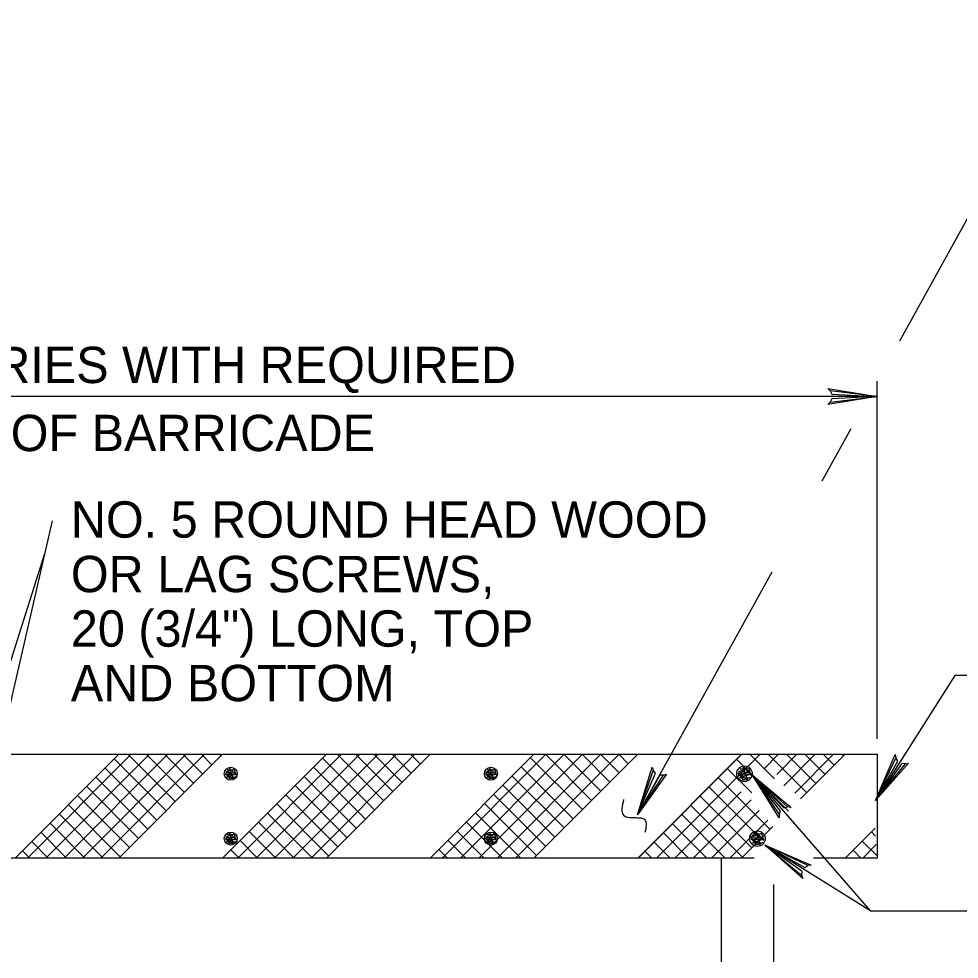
# Model space of a CAD drawing. Extents: x -4 to 901, y -468 to 720.
# Drawn here: x 175.4 to 262.4, y -279.2 to -192.2 of the extents above; entities that cross this region are included whole.
import ezdxf

# ---------------------------------------------------------------- set-up
doc = ezdxf.new("R2010")
doc.units = 0
doc.layers.add('2', color=7, linetype='Continuous')
doc.layers.add('3', color=7, linetype='Continuous')

msp = doc.modelspace()

# ---------------------------------------------------------------- linework, layer by layer
at = {"layer": '2'}
for p, q in [((273.29925, -192.206375), (256.81675, -222.005625)), ((254.77575, -249.311625), (254.77575, -225.697625)), ((254.77575, -227.137625), (110.77575, -227.137625)), ((254.77575, -258.767625), (254.77575, -249.311625)), ((261.951, -252.918375), (254.59775, -264.493625)), ((268.437, -252.918375), (261.951, -252.918375)), ((110.77575, -260.207625), (254.77575, -260.207625)), ((110.77575, -260.207625), (254.77575, -260.207625)), ((110.77575, -260.207625), (254.77575, -260.207625)), ((175.00975, -269.807625), (184.60975, -260.207625)), ((184.60975, -269.807625), (194.20975, -260.207625)), ((194.20975, -269.807625), (203.80975, -260.207625)), ((203.80975, -269.807625), (213.40975, -260.207625)), ((213.40975, -269.807625), (223.00975, -260.207625)), ((223.00975, -269.807625), (232.60975, -260.207625)), ((232.60975, -269.807625), (242.20975, -260.207625)), ((247.6775, -264.339875), (251.80975, -260.207625)), ((254.77575, -260.207625), (254.77575, -269.807625)), ((195.19775, -261.635625), (194.50775, -261.869625)), ((194.63375, -261.635625), (195.19775, -261.635625)), ((195.20975, -262.493625), (194.86775, -261.509625)), ((194.86775, -261.509625), (195.46775, -262.151625)), ((195.46775, -262.151625), (195.28775, -261.569625)), ((219.26175, -261.635625), (218.57175, -261.869625)), ((218.69775, -261.635625), (219.26175, -261.635625)), ((219.27375, -262.493625), (218.93175, -261.509625)), ((218.93175, -261.509625), (219.53175, -262.151625)), ((219.53175, -262.151625), (219.35175, -261.569625)), ((242.76975, -261.561625), (241.94175, -261.843625)), ((241.94175, -261.843625), (242.95775, -261.899625)), ((242.09375, -261.561625), (242.76975, -261.561625)), ((242.78375, -262.591625), (242.37375, -261.411625)), ((242.37375, -261.411625), (243.09375, -262.181625)), ((243.09375, -262.181625), (242.87775, -261.483625)), ((195.35375, -261.917625), (194.46575, -262.085625)), ((194.89175, -262.493625), (194.46575, -261.947625)), ((194.46575, -261.947625), (195.20975, -262.493625)), ((194.46575, -262.085625), (195.45575, -262.049625)), ((194.50775, -261.869625), (195.35375, -261.917625)), ((195.45575, -262.049625), (194.57375, -262.319625)), ((194.57375, -262.319625), (195.38975, -262.301625)), ((195.38975, -262.301625), (194.89175, -262.493625)), ((194.96375, -262.007625), (194.96375, -262.007625)), ((194.96375, -262.007625), (194.96375, -262.007625)), ((219.41775, -261.917625), (218.52975, -262.085625)), ((218.95575, -262.493625), (218.52975, -261.947625)), ((218.52975, -261.947625), (219.27375, -262.493625)), ((218.52975, -262.085625), (219.51975, -262.049625)), ((218.57175, -261.869625), (219.41775, -261.917625)), ((219.51975, -262.049625), (218.63775, -262.319625)), ((218.63775, -262.319625), (219.45375, -262.301625)), ((219.45375, -262.301625), (218.95575, -262.493625)), ((219.02775, -262.007625), (219.02775, -262.007625)), ((219.02775, -262.007625), (219.02775, -262.007625)), ((242.95775, -261.899625), (241.89175, -262.101625)), ((242.40375, -262.591625), (241.89175, -261.935625)), ((241.89175, -261.935625), (242.78375, -262.591625)), ((241.89175, -262.101625), (243.07975, -262.059625)), ((243.07975, -262.059625), (242.02175, -262.383625)), ((242.02175, -262.383625), (242.99975, -262.361625)), ((242.99975, -262.361625), (242.40375, -262.591625)), ((242.48975, -262.007625), (242.48975, -262.007625)), ((243.08975, -262.007625), (243.08975, -262.007625)), ((254.1895, -274.724375), (243.23375, -262.143625)), ((242.20975, -269.807625), (245.123, -266.894375)), ((251.80975, -269.807625), (254.56975, -267.047625)), ((195.35375, -267.917625), (194.46575, -268.085625)), ((194.89175, -268.493625), (194.46575, -267.947625)), ((194.46575, -267.947625), (195.20975, -268.493625)), ((195.19775, -267.635625), (194.50775, -267.869625)), ((194.50775, -267.869625), (195.35375, -267.917625)), ((194.63375, -267.635625), (195.19775, -267.635625)), ((195.20975, -268.493625), (194.86775, -267.509625)), ((194.86775, -267.509625), (195.46775, -268.151625)), ((195.46775, -268.151625), (195.28775, -267.569625)), ((219.41775, -267.917625), (218.52975, -268.085625)), ((218.95575, -268.493625), (218.52975, -267.947625)), ((218.52975, -267.947625), (219.27375, -268.493625)), ((219.26175, -267.635625), (218.57175, -267.869625)), ((218.57175, -267.869625), (219.41775, -267.917625)), ((218.69775, -267.635625), (219.26175, -267.635625)), ((219.27375, -268.493625), (218.93175, -267.509625)), ((218.93175, -267.509625), (219.53175, -268.151625)), ((219.53175, -268.151625), (219.35175, -267.569625)), ((244.15775, -267.899625), (243.09175, -268.101625)), ((243.60375, -268.591625), (243.09175, -267.935625)), ((243.09175, -267.935625), (243.98375, -268.591625)), ((243.96975, -267.561625), (243.14175, -267.843625)), ((243.14175, -267.843625), (244.15775, -267.899625)), ((243.29375, -267.561625), (243.96975, -267.561625)), ((243.98375, -268.591625), (243.57375, -267.411625)), ((243.57375, -267.411625), (244.29375, -268.181625)), ((244.29375, -268.181625), (244.07775, -267.483625)), ((194.46575, -268.085625), (195.45575, -268.049625)), ((195.45575, -268.049625), (194.57375, -268.319625)), ((194.57375, -268.319625), (195.38975, -268.301625)), ((195.38975, -268.301625), (194.89175, -268.493625)), ((194.96375, -268.007625), (194.96375, -268.007625)), ((194.96375, -268.007625), (194.96375, -268.007625)), ((218.52975, -268.085625), (219.51975, -268.049625)), ((219.51975, -268.049625), (218.63775, -268.319625)), ((218.63775, -268.319625), (219.45375, -268.301625)), ((219.45375, -268.301625), (218.95575, -268.493625)), ((219.02775, -268.007625), (219.02775, -268.007625)), ((219.02775, -268.007625), (219.02775, -268.007625)), ((243.08975, -268.007625), (243.08975, -268.007625)), ((243.09175, -268.101625), (244.27975, -268.059625)), ((244.27975, -268.059625), (243.22175, -268.383625)), ((243.22175, -268.383625), (244.19975, -268.361625)), ((244.19975, -268.361625), (243.60375, -268.591625)), ((243.68975, -268.007625), (243.68975, -268.007625)), ((243.375, -269.807625), (110.77575, -269.807625)), ((240.37575, -279.407625), (240.37575, -269.807625)), ((254.77575, -269.807625), (248.86675, -269.807625)), ((245.17575, -272.235125), (245.17575, -279.407625)), ((268.069, -274.724375), (254.1895, -274.724375))]:
    msp.add_line(p, q, dxfattribs=at)
for points in [[(250.41575, -226.589625), (250.57975, -226.905625), (254.77575, -227.137625), (250.41575, -226.589625), (250.19375, -226.399625), (254.77575, -227.137625), (250.58175, -227.345625), (250.42975, -227.657625), (254.77575, -227.137625), (250.19375, -227.865625), (250.42975, -227.657625)], [(252.3315, -230.114375), (249.65925, -234.945625)], [(178.43, -238.634125), (171.73175, -267.627625)], [(177.705, -241.772375), (171.33975, -261.751625)], [(245.00625, -243.358125), (232.58375, -265.817375)], [(176.15175, -269.807625), (185.75175, -260.209625)], [(177.84975, -269.807625), (187.44775, -260.207625)], [(179.54575, -269.807625), (189.14575, -260.207625)], [(181.24375, -269.807625), (190.84175, -260.207625)], [(182.93975, -269.807625), (192.53975, -260.207625)], [(188.98175, -265.435625), (184.18175, -260.635625)], [(189.82975, -264.587625), (185.45175, -260.207625)], [(190.67775, -263.739625), (187.14775, -260.207625)], [(191.52775, -262.889625), (188.84575, -260.207625)], [(192.37575, -262.041625), (190.54175, -260.207625)], [(193.22375, -261.193625), (192.23975, -260.207625)], [(194.07175, -260.345625), (193.93575, -260.207625)], [(195.60175, -269.807625), (205.20175, -260.207625)], [(197.29975, -269.807625), (206.89975, -260.207625)], [(198.99575, -269.807625), (208.59575, -260.207625)], [(200.69375, -269.807625), (210.29375, -260.207625)], [(202.38975, -269.807625), (211.98975, -260.207625)], [(208.25975, -265.357625), (203.45975, -260.557625)], [(209.10775, -264.509625), (204.80775, -260.207625)], [(209.95775, -263.661625), (206.50575, -260.207625)], [(210.80575, -262.811625), (208.20175, -260.207625)], [(211.65375, -261.963625), (209.89975, -260.207625)], [(212.50175, -261.115625), (211.59575, -260.207625)], [(213.35175, -260.267625), (213.29375, -260.207625)], [(214.52175, -269.807625), (224.12175, -260.207625)], [(216.21975, -269.807625), (225.81975, -260.207625)], [(217.91575, -269.807625), (227.51575, -260.207625)], [(219.61375, -269.807625), (229.21375, -260.207625)], [(221.30975, -269.807625), (230.90975, -260.207625)], [(227.48975, -265.327625), (222.68975, -260.527625)], [(223.00775, -269.807625), (232.60775, -260.207625)], [(228.33975, -264.477625), (224.06975, -260.207625)], [(229.18775, -263.629625), (225.76575, -260.207625)], [(230.03575, -262.781625), (227.46375, -260.207625)], [(230.88575, -261.933625), (229.15975, -260.207625)], [(231.73375, -261.083625), (230.85775, -260.207625)], [(232.58175, -260.235625), (232.55375, -260.207625)], [(232.64975, -269.807625), (242.24975, -260.207625)], [(234.34775, -269.807625), (243.94575, -260.207625)], [(246.54975, -265.467625), (241.74975, -260.667625)], [(245.268, -262.488875), (242.98775, -260.207625)], [(244.27525, -261.576125), (245.64375, -260.207625)], [(248.24575, -263.771625), (244.68375, -260.207625)], [(245.4745, -262.073125), (247.33975, -260.207625)], [(246.132, -263.113375), (249.03775, -260.207625)], [(249.09575, -262.921625), (246.38175, -260.209625)], [(247.1405, -263.802875), (250.73575, -260.207625)], [(249.94375, -262.073625), (248.07775, -260.207625)], [(250.79175, -261.225625), (249.77575, -260.207625)], [(251.63975, -260.377625), (251.47175, -260.207625)], [(257.39575, -261.107625), (257.04375, -261.075625), (254.59775, -264.493625), (257.39575, -261.107625), (257.67775, -261.021625), (254.59775, -264.493625), (256.66975, -260.843625), (256.48975, -260.545625), (254.59775, -264.493625), (256.43975, -260.235625), (256.48975, -260.545625)], [(188.13375, -266.285625), (183.33375, -261.485625)], [(207.41175, -266.205625), (202.61175, -261.405625)], [(226.64175, -266.175625), (221.84175, -261.375625)], [(235.00175, -262.149375), (234.64575, -262.155375), (232.58375, -265.817375), (235.00175, -262.149375), (235.27175, -262.033375), (232.58375, -265.817375), (234.25175, -261.965375), (234.03775, -261.689375), (232.58375, -265.817375), (233.95575, -261.385375), (234.03775, -261.689375)], [(243.15575, -263.770625), (240.90175, -261.517625)], [(187.28375, -267.133625), (182.48375, -262.333625)], [(206.56375, -267.055625), (201.76375, -262.255625)], [(225.79375, -267.023625), (220.99375, -262.223625)], [(244.85175, -267.165625), (240.05175, -262.365625)], [(245.68375, -265.789625), (245.81575, -265.459625), (243.23375, -262.143625), (245.68375, -265.789625), (245.68775, -266.083625), (243.23375, -262.143625), (246.14375, -265.169625), (246.47975, -265.079625), (243.23375, -262.143625), (246.79375, -265.121625), (246.47975, -265.079625)], [(186.43575, -267.981625), (181.63575, -263.181625)], [(205.71375, -267.903625), (200.91375, -263.103625)], [(224.94575, -267.871625), (220.14575, -263.071625)], [(244.00375, -268.013625), (239.20375, -263.213625)], [(185.58775, -268.829625), (180.78775, -264.029625)], [(204.86575, -268.751625), (200.06575, -263.951625)], [(224.09575, -268.721625), (219.29575, -263.921625)], [(236.04375, -269.807625), (242.168, -263.683375)], [(237.74175, -269.807625), (243.11225, -264.436125)], [(243.15575, -268.861625), (238.35575, -264.061625)], [(184.73975, -269.679625), (179.93975, -264.879625)], [(204.01775, -269.599625), (199.21775, -264.799625)], [(223.24775, -269.569625), (218.44775, -264.769625)], [(242.30775, -269.711625), (237.50775, -264.911625)], [(183.17175, -269.807625), (179.08975, -265.727625)], [(202.52775, -269.807625), (198.36975, -265.649625)], [(221.78975, -269.807625), (217.59975, -265.617625)], [(240.70775, -269.807625), (236.65775, -265.759625)], [(239.43775, -269.807625), (243.833, -265.412375)], [(181.47375, -269.807625), (178.24175, -266.575625)], [(200.83175, -269.807625), (197.51975, -266.497625)], [(220.09375, -269.807625), (216.75175, -266.465625)], [(239.00975, -269.807625), (235.80975, -266.607625)], [(241.13575, -269.807625), (244.65, -266.293375)], [(179.77775, -269.807625), (177.39375, -267.423625)], [(199.13375, -269.807625), (196.67175, -267.345625)], [(218.39575, -269.807625), (215.90175, -267.315625)], [(237.31375, -269.809625), (234.96175, -267.455625)], [(254.62375, -267.769625), (254.23575, -267.381625)], [(178.07975, -269.807625), (176.54375, -268.273625)], [(197.43775, -269.807625), (195.82375, -268.193625)], [(216.69975, -269.807625), (215.05375, -268.163625)], [(235.61575, -269.807625), (234.11375, -268.305625)], [(254.1895, -274.724375), (244.40975, -268.607625)], [(247.79175, -271.410625), (247.82575, -271.057625), (244.40975, -268.607625), (247.79175, -271.410625), (247.87775, -271.693625), (244.40975, -268.607625), (248.05875, -270.685375), (248.3545, -270.505625), (244.40975, -268.607625), (248.66725, -270.455125), (248.3545, -270.505625)], [(254.75975, -269.603625), (253.38775, -268.229625)], [(253.43975, -269.807625), (254.68375, -268.565625)], [(176.38375, -269.807625), (175.69575, -269.121625)], [(195.73975, -269.807625), (194.97375, -269.043625)], [(215.00175, -269.807625), (214.20575, -269.011625)], [(233.91975, -269.807625), (233.26375, -269.153625)], [(253.26775, -269.807625), (252.53975, -269.079625)]]:
    msp.add_lwpolyline(points, dxfattribs=at)
for points in [[(175.00975, -269.807625), (184.60975, -260.207625), (194.20975, -260.207625), (184.60975, -269.807625)], [(194.20975, -269.807625), (203.80975, -260.207625), (213.40975, -260.207625), (203.80975, -269.807625)], [(213.40975, -269.807625), (223.00975, -260.207625), (232.60975, -260.207625), (223.00975, -269.807625)]]:
    msp.add_lwpolyline(points, close=True, dxfattribs=at)
for centre, radius in [((194.96405, -262.008528), 0.6), ((219.02693, -262.008528), 0.6), ((242.48957, -262.008528), 0.72), ((194.96405, -268.008528), 0.6), ((219.02693, -268.008528), 0.6), ((243.68957, -268.008528), 0.72)]:
    msp.add_circle(centre, radius, dxfattribs=at)
msp.add_spline([(231.3065, -264.380625), (231.31975, -265.863125), (232.10375, -266.059125), (233.27975, -266.255125), (233.27975, -267.431125)], degree=3, dxfattribs=at)

# ---------------------------------------------------------------- texts
at = {"layer": '3'}
for s, p in [('PANEL LENGTH VARIES WITH REQUIRED', (131.72175, -225.885625)), ('LENGTH OF BARRICADE', (155.13175, -232.177625)), ('NO. 5 ROUND HEAD WOOD', (180.167, -240.180375)), ('OR LAG SCREWS,', (180.167, -245.220375)), ('20 (3/4") LONG, TOP', (180.167, -250.260375)), ('AND BOTTOM', (180.167, -255.300375))]:
    msp.add_text(s, height=3.359988, dxfattribs=at).set_placement(p)

doc.saveas('drawing.dxf')
